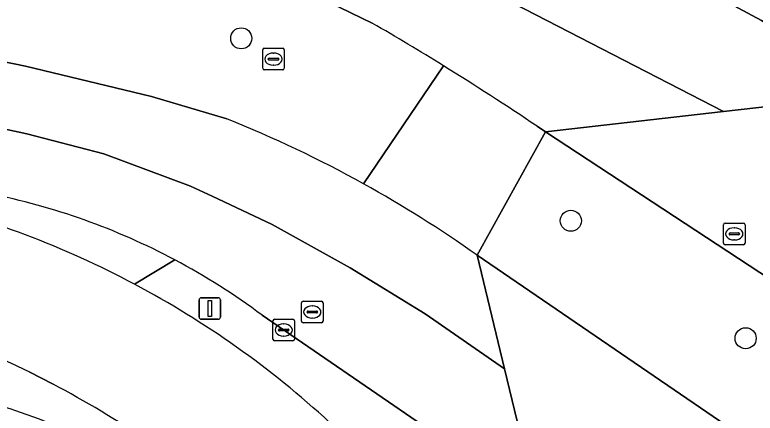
# Model space of a CAD drawing. Extents: x 157692 to 159674, y 381452 to 383291.
# Drawn here: x 158779.28 to 158813.59, y 382046.13 to 382064.61 of the extents above; entities that cross this region are included whole.
import ezdxf

# ---------------------------------------------------------------- set-up
doc = ezdxf.new("R2010")
doc.units = 0
for name, color, linetype in [('IMGEO_Berm_groen', 7, 'Continuous'), ('IMGEO_Boom', 7, 'Continuous'), ('IMGEO_Fietspad_gesloten', 7, 'Continuous'), ('IMGEO_Kolk', 7, 'Continuous'), ('IMGEO_Lichtmast', 7, 'Continuous'), ('IMGEO_Rijbaan_lokaal_open', 7, 'Continuous'), ('IMGEO_Rijbaan_regionaal_gesloten', 7, 'Continuous'), ('IMGEO_Rijbaan_regionaal_open', 7, 'Continuous'), ('IMGEO_Rioolput', 7, 'Continuous')]:
    doc.layers.add(name, color=color, linetype=linetype)

msp = doc.modelspace()

# ---------------------------------------------------------------- linework, layer by layer
at = {"layer": 'IMGEO_Berm_groen'}
for points in [[(158595.092, 382100.086), (158601.14, 382098.944), (158779.77, 382062.223), (158785.616, 382060.813), (158789.108, 382059.781)], [(158795.847, 382064.219), (158792.814, 382065.702)], [(158795.438, 382056.771), (158799.14, 382062.246)], [(158799.14, 382062.246), (158795.438, 382056.771)], [(158803.878, 382059.18), (158803.486, 382059.437)], [(158803.878, 382059.18), (158800.705, 382053.461), (158822.002, 382038.892)], [(158800.705, 382053.461), (158803.878, 382059.18)], [(158826.216, 382044.503), (158803.878, 382059.18)], [(158784.83, 382052.112), (158786.699, 382053.24)], [(158786.699, 382053.24), (158784.83, 382052.112)], [(158809.684, 382037.531), (158803.489, 382041.935), (158790.739, 382050.676)], [(158781.052, 382047.479), (158779.938, 382048.049)]]:
    msp.add_lwpolyline(points, dxfattribs=at)
for centre, radius, start, end in [((158728.49, 381948.063), 134.273, 58.25302, 59.89114), ((158729.136, 381949.171), 132.991, 56.00896, 58.23852), ((158767.936, 382007.095), 56.781, 61.0297, 68.1069), ((158766.819, 382005.386), 58.817, 54.82173, 60.88438), ((158771.992, 382025.604), 31.306, 61.9794, 78.8047), ((158764.377, 382013.682), 43.533, 61.9779, 76.5977), ((158771.941, 382025.521), 31.403, 53.2292, 61.968), ((158764.382, 382013.689), 43.526, 47.3558, 61.9789), ((158759.6, 382006.893), 45.907, 63.7033, 67.3137), ((158759.588, 382006.88), 45.923, 49.4162, 62.1353), ((158770.485, 382019.899), 27.786, 71.5564, 77.2027), ((158770.398, 382019.593), 28.104, 32.3205, 71.5852)]:
    msp.add_arc(centre, radius, start, end, dxfattribs=at)
at = {"layer": 'IMGEO_Boom'}
for centre in [(158789.771, 382063.516), (158805.049, 382055.055), (158813.151, 382049.608)]:
    msp.add_circle(centre, 0.489, dxfattribs=at)
at = {"layer": 'IMGEO_Fietspad_gesloten'}
for centre, radius, start, end in [((158770.485, 382019.899), 27.786, 71.5564, 77.2027), ((158770.398, 382019.593), 28.104, 32.3205, 71.5852)]:
    msp.add_arc(centre, radius, start, end, dxfattribs=at)
at = {"layer": 'IMGEO_Kolk'}
for p, q in [((158791.24, 382049.563), (158791.24, 382050.415)), ((158791.315, 382050.489), (158792.167, 382050.489)), ((158792.241, 382050.415), (158792.241, 382049.563)), ((158791.499, 382049.983), (158791.499, 382049.995)), ((158791.937, 382049.946), (158791.539, 382049.946)), ((158791.542, 382050.032), (158791.94, 382050.032)), ((158791.728, 382050.269), (158791.753, 382050.269)), ((158791.983, 382049.995), (158791.983, 382049.983)), ((158791.751, 382049.709), (158791.726, 382049.709)), ((158792.167, 382049.489), (158791.315, 382049.489))]:
    msp.add_line(p, q, dxfattribs=at)
for points in [[(158791.24, 382049.563), (158791.24, 382050.415)], [(158791.315, 382050.489), (158792.167, 382050.489)], [(158792.241, 382050.415), (158792.241, 382049.563)], [(158792.167, 382049.489), (158791.315, 382049.489)]]:
    msp.add_lwpolyline(points, dxfattribs=at)
for centre, radius, start, end in [((158791.317, 382050.413), 0.0765, 91.552, 178.448), ((158791.317, 382050.413), 0.0765, 91.552, 178.448), ((158792.165, 382050.413), 0.0765, 1.552, 88.448), ((158792.165, 382050.413), 0.0765, 1.552, 88.448), ((158791.539, 382049.992), 0.0403, 85.8775, 175.7526), ((158791.536, 382049.982), 0.0366, 178.938, 274.7102), ((158791.94, 382049.989), 0.043, 264.8664, 352.4533), ((158791.944, 382049.994), 0.0386, 1.7309, 96.639), ((158791.317, 382049.565), 0.0765, 181.552, 268.448), ((158791.317, 382049.565), 0.0765, 181.552, 268.448), ((158792.165, 382049.565), 0.0765, 271.552, 358.448), ((158792.165, 382049.565), 0.0765, 271.552, 358.448)]:
    msp.add_arc(centre, radius, start, end, dxfattribs=at)
for centre, major_axis, ratio, start_param, end_param in [((158791.727, 382049.989), (-0.387, 0.002), 0.722429, 4.712389, 7.853982), ((158791.752, 382049.989), (-0.39, 0.002), 0.717154, 1.570796, 4.712389)]:
    msp.add_ellipse(centre, major_axis=major_axis, ratio=ratio, start_param=start_param, end_param=end_param, dxfattribs=at)
at = {"layer": 'IMGEO_Lichtmast'}
for p, q in [((158787.818, 382050.587), (158787.818, 382051.387)), ((158787.818, 382051.387), (158787.818, 382050.587)), ((158787.918, 382051.487), (158788.708, 382051.487)), ((158788.708, 382051.487), (158787.918, 382051.487)), ((158788.808, 382051.387), (158788.808, 382050.587)), ((158788.808, 382050.587), (158788.808, 382051.387)), ((158788.708, 382050.487), (158787.918, 382050.487)), ((158787.918, 382050.487), (158788.708, 382050.487))]:
    msp.add_line(p, q, dxfattribs=at)
msp.add_lwpolyline([(158788.238, 382051.362), (158788.388, 382051.362), (158788.388, 382050.612), (158788.238, 382050.612), (158788.238, 382051.362)], dxfattribs=at)
for centre, start, end in [((158787.918, 382051.387), 90, 180), ((158787.918, 382051.387), 90, 180), ((158788.708, 382051.387), 0, 90), ((158788.708, 382051.387), 360, 90), ((158787.918, 382050.587), 180, 270), ((158787.918, 382050.587), 180, 270), ((158788.708, 382050.587), 270, 0), ((158788.708, 382050.587), 270, 0)]:
    msp.add_arc(centre, 0.1, start, end, dxfattribs=at)
at = {"layer": 'IMGEO_Rijbaan_lokaal_open'}
msp.add_lwpolyline([(158779.938, 382048.049), (158781.052, 382047.479)], dxfattribs=at)
for centre, radius, start, end in [((158764.377, 382013.682), 43.533, 61.9779, 76.5977), ((158764.382, 382013.689), 43.526, 47.3558, 61.9789), ((158759.6, 382006.893), 45.907, 63.7033, 67.3137), ((158759.588, 382006.88), 45.923, 49.4162, 62.1353)]:
    msp.add_arc(centre, radius, start, end, dxfattribs=at)
at = {"layer": 'IMGEO_Rijbaan_regionaal_gesloten'}
for points in [[(158638.613, 382103.052), (158678.367, 382094.92), (158725.181, 382085.35), (158768.722, 382076.412), (158771.698, 382075.766), (158775.501, 382074.941), (158778.255, 382074.275), (158779.753, 382073.898), (158784.175, 382072.638), (158787.681, 382071.52), (158788.126, 382071.378), (158789.016, 382071.05), (158790.426, 382070.553), (158791.247, 382070.227), (158792.18, 382069.883), (158793.04, 382069.515), (158798.29, 382067.268), (158812.129, 382060.118), (158819.626, 382060.97), (158813.88, 382064.337), (158810.482, 382066.189), (158803.572, 382069.414), (158799.374, 382071.037)], [(158803.486, 382059.437), (158803.878, 382059.18), (158812.129, 382060.118), (158798.29, 382067.268), (158793.04, 382069.515), (158792.18, 382069.883), (158791.247, 382070.227), (158790.426, 382070.553), (158789.016, 382071.05), (158788.126, 382071.378), (158787.681, 382071.52), (158784.175, 382072.638), (158779.753, 382073.898), (158778.255, 382074.275), (158775.501, 382074.941), (158771.698, 382075.766), (158768.722, 382076.412), (158725.181, 382085.35), (158678.367, 382094.92), (158638.613, 382103.052)], [(158789.108, 382059.781), (158785.616, 382060.813), (158779.77, 382062.223), (158601.14, 382098.944), (158595.092, 382100.086)], [(158622.531, 382091.496), (158694.915, 382076.653), (158719.619, 382071.54), (158734.149, 382068.548), (158753.256, 382064.615), (158760.881, 382063.045), (158764.396, 382062.321), (158772.339, 382060.717), (158774.895, 382060.16), (158779.833, 382059.082), (158783.408, 382058.156), (158787.416, 382056.658), (158788.418, 382056.189), (158791.204, 382054.885), (158794.822, 382052.871), (158798.298, 382050.745), (158801.98, 382048.183), (158800.705, 382053.461)], [(158790.739, 382050.676), (158803.489, 382041.935), (158801.98, 382048.183), (158798.298, 382050.745), (158794.822, 382052.871), (158791.204, 382054.885), (158788.418, 382056.189), (158787.416, 382056.658), (158783.408, 382058.156), (158779.833, 382059.082), (158774.895, 382060.16), (158772.339, 382060.717), (158764.396, 382062.321), (158760.881, 382063.045), (158753.256, 382064.615), (158734.149, 382068.548), (158719.619, 382071.54), (158694.915, 382076.653), (158622.531, 382091.496)], [(158803.572, 382069.414), (158810.482, 382066.189), (158813.88, 382064.337), (158819.626, 382060.97), (158820.295, 382061.046)], [(158792.814, 382065.702), (158795.847, 382064.219)]]:
    msp.add_lwpolyline(points, dxfattribs=at)
for centre, radius, start, end in [((158728.49, 381948.063), 134.273, 58.25302, 59.89114), ((158729.136, 381949.171), 132.991, 56.00896, 58.23852), ((158767.936, 382007.095), 56.781, 61.0297, 68.1069), ((158766.819, 382005.386), 58.817, 54.82173, 60.88438), ((158771.992, 382025.604), 31.306, 61.9794, 78.8047), ((158771.941, 382025.521), 31.403, 53.2292, 61.968)]:
    msp.add_arc(centre, radius, start, end, dxfattribs=at)
at = {"layer": 'IMGEO_Rijbaan_regionaal_open'}
for points in [[(158824.417, 382058.203), (158824.591, 382058.549), (158820.295, 382061.046), (158819.626, 382060.97), (158812.129, 382060.118), (158803.878, 382059.18), (158826.216, 382044.503)], [(158822.002, 382038.892), (158800.705, 382053.461), (158801.98, 382048.183), (158803.489, 382041.935), (158809.684, 382037.531)]]:
    msp.add_lwpolyline(points, dxfattribs=at)
at = {"layer": 'IMGEO_Rioolput'}
for p, q in [((158790.765, 382062.127), (158790.765, 382062.979)), ((158790.84, 382063.053), (158791.692, 382063.053)), ((158791.766, 382062.979), (158791.766, 382062.127)), ((158791.253, 382062.833), (158791.278, 382062.833)), ((158791.024, 382062.547), (158791.024, 382062.559)), ((158791.462, 382062.51), (158791.064, 382062.51)), ((158791.067, 382062.596), (158791.465, 382062.596)), ((158791.508, 382062.559), (158791.508, 382062.547)), ((158791.692, 382062.053), (158790.84, 382062.053)), ((158791.276, 382062.273), (158791.251, 382062.273)), ((158812.126, 382054.021), (158812.126, 382054.873)), ((158812.201, 382054.947), (158813.053, 382054.947)), ((158813.127, 382054.873), (158813.127, 382054.021)), ((158812.385, 382054.441), (158812.385, 382054.453)), ((158812.823, 382054.404), (158812.425, 382054.404)), ((158812.428, 382054.49), (158812.826, 382054.49)), ((158812.614, 382054.727), (158812.639, 382054.727)), ((158812.869, 382054.453), (158812.869, 382054.441)), ((158812.637, 382054.167), (158812.612, 382054.167)), ((158813.053, 382053.947), (158812.201, 382053.947)), ((158792.64, 382051.324), (158793.492, 382051.324)), ((158792.565, 382050.398), (158792.565, 382051.25)), ((158793.053, 382051.104), (158793.078, 382051.104)), ((158793.566, 382051.25), (158793.566, 382050.398)), ((158792.824, 382050.818), (158792.824, 382050.83)), ((158793.262, 382050.781), (158792.864, 382050.781)), ((158792.867, 382050.867), (158793.265, 382050.867)), ((158793.308, 382050.83), (158793.308, 382050.818)), ((158793.492, 382050.324), (158792.64, 382050.324)), ((158793.076, 382050.544), (158793.051, 382050.544))]:
    msp.add_line(p, q, dxfattribs=at)
for points in [[(158790.765, 382062.127), (158790.765, 382062.979)], [(158790.84, 382063.053), (158791.692, 382063.053)], [(158791.766, 382062.979), (158791.766, 382062.127)], [(158791.692, 382062.053), (158790.84, 382062.053)], [(158812.126, 382054.021), (158812.126, 382054.873)], [(158812.201, 382054.947), (158813.053, 382054.947)], [(158813.127, 382054.873), (158813.127, 382054.021)], [(158813.053, 382053.947), (158812.201, 382053.947)], [(158792.64, 382051.324), (158793.492, 382051.324)], [(158792.565, 382050.398), (158792.565, 382051.25)], [(158793.566, 382051.25), (158793.566, 382050.398)], [(158793.492, 382050.324), (158792.64, 382050.324)]]:
    msp.add_lwpolyline(points, dxfattribs=at)
for centre, radius, start, end in [((158790.842, 382062.977), 0.0765, 91.552, 178.448), ((158790.842, 382062.977), 0.0765, 91.552, 178.448), ((158791.69, 382062.977), 0.0765, 1.552, 88.448), ((158791.69, 382062.977), 0.0765, 1.552, 88.448), ((158791.064, 382062.556), 0.0403, 85.8775, 175.7526), ((158791.061, 382062.546), 0.0366, 178.938, 274.7102), ((158791.465, 382062.553), 0.043, 264.8664, 352.4533), ((158791.469, 382062.558), 0.0386, 1.7309, 96.639), ((158790.842, 382062.129), 0.0765, 181.552, 268.448), ((158790.842, 382062.129), 0.0765, 181.552, 268.448), ((158791.69, 382062.129), 0.0765, 271.552, 358.448), ((158791.69, 382062.129), 0.0765, 271.552, 358.448), ((158812.203, 382054.871), 0.0765, 91.552, 178.448), ((158812.203, 382054.871), 0.0765, 91.552, 178.448), ((158813.051, 382054.871), 0.0765, 1.552, 88.448), ((158813.051, 382054.871), 0.0765, 1.552, 88.448), ((158812.425, 382054.45), 0.0403, 85.8775, 175.7526), ((158812.422, 382054.44), 0.0366, 178.938, 274.7102), ((158812.826, 382054.447), 0.043, 264.8664, 352.4533), ((158812.83, 382054.452), 0.0386, 1.7309, 96.639), ((158812.203, 382054.023), 0.0765, 181.552, 268.448), ((158812.203, 382054.023), 0.0765, 181.552, 268.448), ((158813.051, 382054.023), 0.0765, 271.552, 358.448), ((158813.051, 382054.023), 0.0765, 271.552, 358.448), ((158792.642, 382051.248), 0.0765, 91.552, 178.448), ((158792.642, 382051.248), 0.0765, 91.552, 178.448), ((158793.49, 382051.248), 0.0765, 1.552, 88.448), ((158793.49, 382051.248), 0.0765, 1.552, 88.448), ((158792.864, 382050.827), 0.0403, 85.8775, 175.7526), ((158792.861, 382050.817), 0.0366, 178.938, 274.7102), ((158793.265, 382050.824), 0.043, 264.8664, 352.4533), ((158793.269, 382050.829), 0.0386, 1.7309, 96.639), ((158792.642, 382050.4), 0.0765, 181.552, 268.448), ((158792.642, 382050.4), 0.0765, 181.552, 268.448), ((158793.49, 382050.4), 0.0765, 271.552, 358.448), ((158793.49, 382050.4), 0.0765, 271.552, 358.448)]:
    msp.add_arc(centre, radius, start, end, dxfattribs=at)
for centre, major_axis, ratio, start_param, end_param in [((158791.252, 382062.553), (-0.387, 0.002), 0.722429, 4.712389, 7.853982), ((158791.277, 382062.553), (-0.39, 0.002), 0.717154, 1.570796, 4.712389), ((158812.613, 382054.447), (-0.387, 0.002), 0.722429, 4.712389, 7.853982), ((158812.638, 382054.447), (-0.39, 0.002), 0.717154, 1.570796, 4.712389), ((158793.052, 382050.824), (-0.387, 0.002), 0.722429, 4.712389, 7.853982), ((158793.077, 382050.824), (-0.39, 0.002), 0.717154, 1.570796, 4.712389)]:
    msp.add_ellipse(centre, major_axis=major_axis, ratio=ratio, start_param=start_param, end_param=end_param, dxfattribs=at)

doc.saveas('drawing.dxf')
